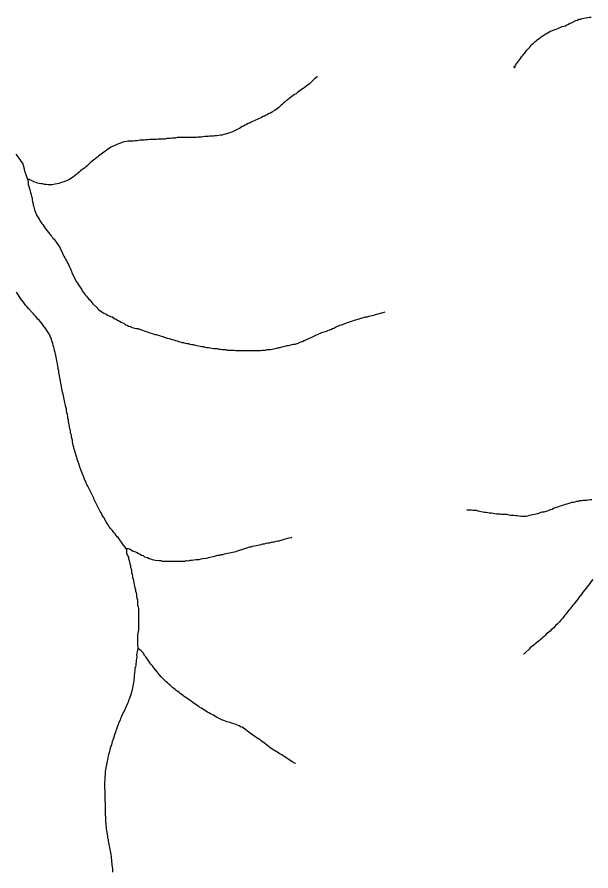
# Model space of a CAD drawing. Extents: x 652.3 to 678, y 7316.9 to 7344.9.
# Drawn here: x 657.145 to 658.975, y 7332.83 to 7335.554 of the extents above; entities that cross this region are included whole.
import ezdxf

# ---------------------------------------------------------------- set-up
doc = ezdxf.new("R2010")
doc.units = 0
doc.header["$LTSCALE"] = 0.032
doc.layers.add('7', color=7, linetype='Continuous', lineweight=25)

msp = doc.modelspace()

# ---------------------------------------------------------------- linework, layer by layer
at = {"layer": '7'}
msp.add_line((657.5405, 7333.5318), (657.5302, 7333.5405), dxfattribs=at)
for points in [[(658.8041, 7335.4812), (658.808, 7335.4844), (658.8128, 7335.4876), (658.8168, 7335.4908), (658.8216, 7335.4939), (658.8263, 7335.4971), (658.8311, 7335.5003), (658.8359, 7335.5027), (658.8407, 7335.5051), (658.8454, 7335.5083), (658.8502, 7335.5099), (658.855, 7335.5122), (658.8645, 7335.5154), (658.8693, 7335.517), (658.8741, 7335.5194), (658.8789, 7335.521), (658.8836, 7335.5234), (658.8892, 7335.5242), (658.894, 7335.5258), (658.8988, 7335.5289), (658.9035, 7335.5305), (658.9083, 7335.5337), (658.9131, 7335.5353), (658.9274, 7335.5425), (658.9322, 7335.5441), (658.9369, 7335.5465), (658.9425, 7335.5472), (658.9473, 7335.5488), (658.9529, 7335.5496), (658.9592, 7335.5512), (658.9648, 7335.552), (658.9704, 7335.5528), (658.9759, 7335.5536)], [(658.7282, 7335.3963), (658.7285, 7335.3961), (658.7325, 7335.3929), (658.7348, 7335.4), (658.738, 7335.404), (658.7412, 7335.4088), (658.7476, 7335.4168), (658.7508, 7335.4215), (658.7539, 7335.4263), (658.7571, 7335.4303), (658.7667, 7335.4422), (658.7699, 7335.447), (658.7738, 7335.451), (658.777, 7335.4549), (658.781, 7335.4589), (658.7842, 7335.4637), (658.7882, 7335.4677), (658.7921, 7335.4709), (658.7961, 7335.4748), (658.8001, 7335.478), (658.8041, 7335.4812)], [(658.1026, 7335.3629), (658.1023, 7335.3626), (658.0935, 7335.3571), (658.0776, 7335.3412), (658.0736, 7335.338), (658.0696, 7335.3348), (658.0649, 7335.3316), (658.0609, 7335.3284), (658.0569, 7335.3253), (658.0521, 7335.3221), (658.0482, 7335.3189), (658.0434, 7335.3157), (658.0394, 7335.3125), (658.0346, 7335.3093), (658.0299, 7335.307), (658.0259, 7335.3038), (658.0211, 7335.3006), (658.0171, 7335.2966), (658.0132, 7335.2934), (658.0092, 7335.2902), (658.0044, 7335.2871), (658.0004, 7335.2831), (657.9956, 7335.2799), (657.9917, 7335.2759), (657.9877, 7335.2727), (657.9797, 7335.2648), (657.9758, 7335.2616), (657.9718, 7335.2584), (657.967, 7335.2552), (657.9622, 7335.2536), (657.9582, 7335.2505), (657.9535, 7335.2473), (657.9487, 7335.2457), (657.9439, 7335.2425), (657.9392, 7335.2409), (657.9344, 7335.2377), (657.9296, 7335.2361), (657.9248, 7335.233), (657.9201, 7335.2314), (657.9153, 7335.229), (657.9105, 7335.2266), (657.9057, 7335.225), (657.901, 7335.2226), (657.8962, 7335.2202), (657.8914, 7335.2186), (657.8866, 7335.2154), (657.8819, 7335.2139), (657.8771, 7335.2107), (657.8723, 7335.2091), (657.8675, 7335.2059), (657.8628, 7335.2043), (657.8588, 7335.2011), (657.854, 7335.1987), (657.8492, 7335.1956), (657.8445, 7335.194), (657.8301, 7335.1868), (657.8254, 7335.1852), (657.8206, 7335.1828), (657.8095, 7335.1796), (657.8039, 7335.1788), (657.7991, 7335.1773), (657.7935, 7335.1765), (657.788, 7335.1757), (657.7824, 7335.1749), (657.7768, 7335.1749), (657.7713, 7335.1741), (657.7657, 7335.1733), (657.7601, 7335.1733), (657.7546, 7335.1725), (657.7434, 7335.1725), (657.7378, 7335.1717), (657.7323, 7335.1709), (657.7211, 7335.1709), (657.7164, 7335.1693), (657.6551, 7335.1693), (657.6503, 7335.1677), (657.6392, 7335.1677), (657.6336, 7335.1661), (657.6225, 7335.1661), (657.6177, 7335.1645), (657.6121, 7335.1645), (657.6066, 7335.1637), (657.5954, 7335.1637), (657.5898, 7335.1629), (657.5676, 7335.1629), (657.562, 7335.1621), (657.5556, 7335.1621), (657.5501, 7335.1613), (657.5445, 7335.1605), (657.5381, 7335.1605), (657.527, 7335.159), (657.5214, 7335.159), (657.5158, 7335.1582), (657.5047, 7335.1582), (657.4991, 7335.1574), (657.4936, 7335.1566), (657.4872, 7335.1558), (657.4824, 7335.1542), (657.4777, 7335.1526), (657.4681, 7335.1494), (657.4633, 7335.147)], [(657.4633, 7335.147), (657.4586, 7335.1454), (657.4442, 7335.1383), (657.4403, 7335.1351), (657.4355, 7335.1319), (657.4307, 7335.1287), (657.4267, 7335.1255), (657.422, 7335.1224), (657.4172, 7335.12), (657.4132, 7335.116), (657.4092, 7335.1128), (657.4052, 7335.1096), (657.4013, 7335.1064), (657.3965, 7335.1033), (657.3925, 7335.1001), (657.3885, 7335.0969), (657.3846, 7335.0937), (657.3806, 7335.0905), (657.3766, 7335.0873), (657.3686, 7335.0794), (657.3639, 7335.0762), (657.3599, 7335.0722), (657.3551, 7335.069), (657.3511, 7335.0659), (657.3472, 7335.0627), (657.3432, 7335.0587), (657.3384, 7335.0555), (657.3344, 7335.0515), (657.3297, 7335.0484), (657.3257, 7335.0452), (657.3217, 7335.042), (657.3169, 7335.0388), (657.3121, 7335.0356), (657.3074, 7335.0332), (657.3026, 7335.0308), (657.2978, 7335.0293), (657.2835, 7335.0245), (657.2787, 7335.0229), (657.2732, 7335.0221), (657.2668, 7335.0205), (657.2557, 7335.0189), (657.2437, 7335.0189), (657.2382, 7335.0197), (657.2326, 7335.0197), (657.227, 7335.0213), (657.2214, 7335.0213), (657.2159, 7335.0229), (657.2103, 7335.0237), (657.2055, 7335.0261), (657.1984, 7335.0285), (657.1912, 7335.0324), (657.1785, 7335.038)], [(657.1785, 7335.038), (657.1729, 7335.0531), (657.1713, 7335.0579), (657.1697, 7335.0635), (657.1689, 7335.069), (657.1657, 7335.0802), (657.1642, 7335.085), (657.1618, 7335.0897), (657.1586, 7335.0945), (657.1554, 7335.0993), (657.1522, 7335.104), (657.149, 7335.108), (657.1451, 7335.112), (657.1419, 7335.116)], [(657.1785, 7335.038), (657.1801, 7335.0277), (657.1809, 7335.0197), (657.1832, 7335.0102), (657.1864, 7334.999), (657.188, 7334.9934)], [(657.188, 7334.9934), (657.1896, 7334.9879), (657.1912, 7334.9815), (657.1928, 7334.9767), (657.1928, 7334.9712), (657.1944, 7334.9648), (657.196, 7334.9592), (657.1968, 7334.9537), (657.1984, 7334.9489), (657.1992, 7334.9433), (657.2008, 7334.9385), (657.2023, 7334.933), (657.2047, 7334.9282), (657.2063, 7334.9234), (657.2095, 7334.9187), (657.2119, 7334.9139), (657.2151, 7334.9091), (657.2175, 7334.9043), (657.2206, 7334.8996), (657.2238, 7334.8956), (657.227, 7334.8916), (657.2302, 7334.8868), (657.2366, 7334.8773), (657.2493, 7334.8614), (657.2525, 7334.8566), (657.2565, 7334.8526), (657.2596, 7334.8486), (657.2628, 7334.8447), (657.2755, 7334.8287), (657.2787, 7334.824), (657.2811, 7334.8192), (657.2827, 7334.8144), (657.2859, 7334.8096), (657.2875, 7334.8049), (657.2899, 7334.8001), (657.2923, 7334.7953), (657.2946, 7334.7905), (657.2978, 7334.7858), (657.2994, 7334.781), (657.3026, 7334.7762), (657.3098, 7334.7619), (657.3121, 7334.7571), (657.3145, 7334.7524), (657.3161, 7334.7476), (657.3185, 7334.7428), (657.3201, 7334.738), (657.3273, 7334.7237), (657.3297, 7334.7189), (657.3344, 7334.7094), (657.3376, 7334.7046), (657.3408, 7334.6998), (657.3503, 7334.6855), (657.3527, 7334.6807), (657.3559, 7334.676), (657.3591, 7334.672), (657.3623, 7334.6672), (657.3663, 7334.6632), (657.3726, 7334.6553), (657.3766, 7334.6513), (657.3798, 7334.6473), (657.3838, 7334.6433), (657.3869, 7334.6394), (657.3989, 7334.6274), (657.4021, 7334.6235), (657.406, 7334.6203), (657.4108, 7334.6171), (657.4156, 7334.6139), (657.4196, 7334.6107), (657.4291, 7334.6059), (657.4339, 7334.6028), (657.4387, 7334.6012), (657.4434, 7334.5988), (657.4482, 7334.5972), (657.453, 7334.5948), (657.4578, 7334.5916), (657.4625, 7334.5892), (657.4673, 7334.5861), (657.4721, 7334.5837), (657.4769, 7334.5805), (657.4864, 7334.5757), (657.4912, 7334.5725), (657.496, 7334.5709), (657.5007, 7334.5678), (657.5055, 7334.5662), (657.5103, 7334.5646), (657.5151, 7334.5622), (657.5206, 7334.5614), (657.5254, 7334.5598), (657.531, 7334.5598), (657.5357, 7334.5582), (657.5453, 7334.555), (657.5501, 7334.5526), (657.5596, 7334.5495), (657.5652, 7334.5479), (657.5795, 7334.5431), (657.5843, 7334.5415), (657.5898, 7334.5407), (657.5946, 7334.5391), (657.5994, 7334.5375), (657.605, 7334.5359), (657.6097, 7334.5343)], [(657.27, 7334.4691), (657.2684, 7334.4739), (657.2676, 7334.4794), (657.266, 7334.4842), (657.2644, 7334.4906), (657.2636, 7334.4961), (657.262, 7334.5009), (657.2604, 7334.5065), (657.2588, 7334.5121), (657.2572, 7334.5176), (657.2541, 7334.5288), (657.2469, 7334.5431), (657.2437, 7334.5479), (657.2342, 7334.5622), (657.2278, 7334.5701), (657.2246, 7334.5749), (657.2151, 7334.5869), (657.2111, 7334.59), (657.2079, 7334.5948), (657.2047, 7334.5988), (657.2008, 7334.6028), (657.1976, 7334.6067), (657.1944, 7334.6107), (657.1825, 7334.6227), (657.1761, 7334.6306), (657.1721, 7334.6346), (657.1657, 7334.6441), (657.1594, 7334.6521), (657.153, 7334.6616), (657.1498, 7334.6664), (657.1435, 7334.676)], [(657.6097, 7334.5343), (657.6145, 7334.5327), (657.6241, 7334.5296), (657.6296, 7334.5288), (657.6392, 7334.5256), (657.6447, 7334.524), (657.6495, 7334.5224), (657.6551, 7334.5208), (657.6599, 7334.5192), (657.6654, 7334.5176), (657.6702, 7334.516), (657.6758, 7334.5152), (657.6813, 7334.5136), (657.6861, 7334.5121), (657.6917, 7334.5121), (657.6965, 7334.5105), (657.702, 7334.5097), (657.7076, 7334.5089), (657.7132, 7334.5073), (657.718, 7334.5057), (657.7235, 7334.5049), (657.7291, 7334.5041), (657.7339, 7334.5025), (657.7394, 7334.5025), (657.7442, 7334.5009), (657.7498, 7334.5001), (657.7553, 7334.4993), (657.7609, 7334.4985), (657.7721, 7334.4969), (657.7776, 7334.4961), (657.7832, 7334.4961), (657.788, 7334.4946), (657.7935, 7334.4946), (657.7991, 7334.4938), (657.8047, 7334.493), (657.8103, 7334.493), (657.815, 7334.4914), (657.8373, 7334.4914), (657.8429, 7334.4898), (657.9153, 7334.4898), (657.9209, 7334.4906), (657.9264, 7334.4914), (657.9376, 7334.4914), (657.9423, 7334.493), (657.9535, 7334.493), (657.9582, 7334.4946), (657.9638, 7334.4953), (657.9686, 7334.4969), (657.9742, 7334.4977), (657.9789, 7334.4993), (657.9845, 7334.5001), (657.9893, 7334.5017), (657.9949, 7334.5025), (658.0004, 7334.5041), (658.0052, 7334.5057), (658.0108, 7334.5057), (658.0163, 7334.5073), (658.0211, 7334.5089), (658.0259, 7334.5105), (658.0315, 7334.5105), (658.041, 7334.5136), (658.0458, 7334.516), (658.0505, 7334.5176), (658.0553, 7334.5192), (658.0601, 7334.5216), (658.0696, 7334.5248), (658.0935, 7334.5367), (658.0983, 7334.5391), (658.1031, 7334.5407), (658.1078, 7334.5431), (658.1126, 7334.5455), (658.1174, 7334.5471), (658.1317, 7334.5518), (658.1365, 7334.5534), (658.1413, 7334.5558), (658.146, 7334.5574), (658.1508, 7334.5598), (658.1556, 7334.5614), (658.1604, 7334.5646), (658.1651, 7334.5662), (658.1699, 7334.5686), (658.1747, 7334.5709), (658.1794, 7334.5725), (658.1938, 7334.5773), (658.1985, 7334.5789), (658.2129, 7334.5837), (658.2176, 7334.5853), (658.232, 7334.59), (658.2367, 7334.5916), (658.2415, 7334.5932), (658.2471, 7334.594), (658.2566, 7334.5972), (658.2622, 7334.598), (658.267, 7334.5996), (658.2725, 7334.6004), (658.2773, 7334.602), (658.2829, 7334.6028), (658.2877, 7334.6044), (658.2924, 7334.6059), (658.3123, 7334.6115), (658.3188, 7334.6133)], [(657.4928, 7333.8588), (657.4808, 7333.8739), (657.4777, 7333.8787), (657.4745, 7333.8835), (657.4713, 7333.8874), (657.4681, 7333.8922), (657.4641, 7333.8962), (657.4609, 7333.9002), (657.4578, 7333.9049), (657.4546, 7333.9089), (657.4514, 7333.9129), (657.4482, 7333.9169), (657.4442, 7333.9209), (657.4411, 7333.9256), (657.4379, 7333.9296), (657.4355, 7333.9344), (657.4323, 7333.9384), (657.4291, 7333.9431), (657.422, 7333.9575), (657.4188, 7333.9622), (657.4156, 7333.967), (657.4132, 7333.9718), (657.41, 7333.9766), (657.4076, 7333.9813), (657.4005, 7333.9957), (657.3981, 7334.0004), (657.3909, 7334.0148), (657.3893, 7334.0195), (657.3822, 7334.0338), (657.3798, 7334.0386), (657.3726, 7334.0529), (657.371, 7334.0577), (657.3678, 7334.0625), (657.3655, 7334.0673), (657.3639, 7334.072), (657.3615, 7334.0768), (657.3583, 7334.0864), (657.3559, 7334.0911), (657.3543, 7334.0959), (657.3519, 7334.1007), (657.3488, 7334.1102), (657.3464, 7334.115), (657.3416, 7334.1293), (657.34, 7334.1341), (657.3368, 7334.1437), (657.3352, 7334.1492), (657.3336, 7334.1548), (657.332, 7334.1596), (657.3305, 7334.1651), (657.3289, 7334.1699), (657.3273, 7334.1755), (657.3257, 7334.1811), (657.3241, 7334.1866), (657.3225, 7334.193), (657.3217, 7334.1986), (657.3217, 7334.2041), (657.3185, 7334.2137), (657.3185, 7334.22), (657.3169, 7334.2248), (657.3153, 7334.2296), (657.3153, 7334.236), (657.3137, 7334.2407), (657.3121, 7334.2471), (657.3114, 7334.2527), (657.3098, 7334.2582), (657.309, 7334.2638), (657.309, 7334.2694), (657.3074, 7334.2741), (657.3066, 7334.2797), (657.3058, 7334.2861), (657.3042, 7334.2917), (657.3026, 7334.298), (657.3026, 7334.3044), (657.2994, 7334.3139), (657.2986, 7334.3195), (657.297, 7334.3243), (657.2954, 7334.3354), (657.2938, 7334.3402), (657.2931, 7334.3458), (657.2923, 7334.3513), (657.2899, 7334.3569), (657.2891, 7334.3625), (657.2875, 7334.368), (657.2867, 7334.3752), (657.2859, 7334.3808), (657.2843, 7334.3863), (657.2835, 7334.3919), (657.2827, 7334.3975), (657.2811, 7334.403), (657.2803, 7334.4094), (657.2795, 7334.415), (657.2779, 7334.4198), (657.2779, 7334.4253), (657.2763, 7334.4301), (657.2763, 7334.4357), (657.2748, 7334.4404), (657.274, 7334.4468), (657.2732, 7334.4524), (657.2716, 7334.4572), (657.2708, 7334.4635), (657.27, 7334.4691)], [(658.5797, 7333.9821), (658.5932, 7333.9821), (658.5988, 7333.9813), (658.6043, 7333.9805), (658.6099, 7333.9805), (658.6147, 7333.9789), (658.6195, 7333.9774), (658.625, 7333.9766), (658.6306, 7333.9758), (658.6354, 7333.9742), (658.6409, 7333.9742), (658.6521, 7333.9726), (658.6577, 7333.9718), (658.6632, 7333.971), (658.6688, 7333.9702), (658.6744, 7333.9694), (658.6855, 7333.9694), (658.6903, 7333.9678), (658.707, 7333.9678), (658.7126, 7333.9662), (658.7181, 7333.9654), (658.7237, 7333.9646), (658.7293, 7333.9646), (658.7348, 7333.9638), (658.7404, 7333.9638), (658.7515, 7333.9622), (658.7683, 7333.9622), (658.7738, 7333.963), (658.7794, 7333.9646), (658.7842, 7333.9662), (658.7953, 7333.9678), (658.8001, 7333.9694), (658.8057, 7333.9702), (658.82, 7333.975), (658.8255, 7333.9758), (658.8367, 7333.9789), (658.8415, 7333.9813), (658.8462, 7333.9829), (658.851, 7333.9845), (658.8558, 7333.9869), (658.8701, 7333.9917), (658.8749, 7333.9933), (658.8892, 7333.998), (658.894, 7333.9996), (658.8995, 7334.0012), (658.9091, 7334.0044), (658.9139, 7334.006), (658.9194, 7334.0068), (658.925, 7334.0076), (658.9298, 7334.0092), (658.9354, 7334.01), (658.9401, 7334.0116), (658.9457, 7334.0116), (658.9505, 7334.0132), (658.9616, 7334.0132), (658.9728, 7334.0148), (658.9783, 7334.0148)], [(657.4928, 7333.8588), (657.4991, 7333.8588), (657.5039, 7333.8572), (657.5087, 7333.8548), (657.5135, 7333.8516), (657.519, 7333.8492), (657.5278, 7333.8453), (657.5326, 7333.8421), (657.5373, 7333.8405), (657.5421, 7333.8373), (657.5469, 7333.8357), (657.5517, 7333.8325), (657.5612, 7333.8294), (657.566, 7333.827), (657.5707, 7333.8254), (657.5763, 7333.8238), (657.5811, 7333.8222), (657.5867, 7333.8214), (657.5978, 7333.8198), (657.6034, 7333.8198), (657.6081, 7333.8182), (657.6806, 7333.8182), (657.6853, 7333.8198), (657.6925, 7333.819), (657.6973, 7333.8214), (657.7036, 7333.8214), (657.7092, 7333.8222), (657.7148, 7333.823), (657.7203, 7333.8238), (657.7259, 7333.8238), (657.7323, 7333.8254), (657.7386, 7333.8262), (657.7498, 7333.8278), (657.7553, 7333.8294), (657.7649, 7333.8325), (657.776, 7333.8341), (657.7856, 7333.8373), (657.7912, 7333.8373), (657.7959, 7333.8389), (657.8015, 7333.8397), (657.8063, 7333.8413), (657.8118, 7333.8421), (657.8166, 7333.8437), (657.8222, 7333.8445), (657.8278, 7333.8453), (657.8325, 7333.8469), (657.8381, 7333.8477), (657.8429, 7333.8492), (657.8476, 7333.8508), (657.8572, 7333.854), (657.862, 7333.8556), (657.8811, 7333.862), (657.8858, 7333.8636), (657.8914, 7333.8644), (657.8962, 7333.866), (657.9018, 7333.8668), (657.9073, 7333.8676), (657.9129, 7333.8691), (657.9185, 7333.8699), (657.924, 7333.8715), (657.9288, 7333.8731), (657.9344, 7333.8739), (657.9399, 7333.8755), (657.9447, 7333.8771), (657.9503, 7333.8771), (657.9559, 7333.8787), (657.9606, 7333.8803), (657.9662, 7333.8803), (657.9718, 7333.8819), (657.9765, 7333.8835), (657.9821, 7333.8835), (657.9869, 7333.8851), (657.9964, 7333.8882), (658.0124, 7333.8922), (658.0201, 7333.8941), (658.0208, 7333.8943)], [(657.4928, 7333.8588), (657.4936, 7333.8516), (657.4944, 7333.8437), (657.4975, 7333.8357), (657.4999, 7333.8309), (657.5007, 7333.8254), (657.5023, 7333.8198), (657.5039, 7333.815), (657.5047, 7333.8095), (657.5063, 7333.8039), (657.5071, 7333.7983), (657.5087, 7333.7936), (657.5095, 7333.788), (657.5103, 7333.7824), (657.5119, 7333.776), (657.5135, 7333.7713), (657.5135, 7333.7657), (657.5151, 7333.7609), (657.5158, 7333.7554), (657.5174, 7333.749), (657.5182, 7333.7434), (657.5198, 7333.7386), (657.5206, 7333.7331), (657.5222, 7333.7283), (657.523, 7333.7227), (657.5246, 7333.7172), (657.5254, 7333.7116), (657.5262, 7333.7052), (657.527, 7333.6997), (657.5286, 7333.6949), (657.5286, 7333.6885), (657.5294, 7333.683), (657.5294, 7333.6774), (657.531, 7333.6726), (657.5318, 7333.6662), (657.5318, 7333.5994), (657.531, 7333.5938), (657.5302, 7333.5883), (657.5294, 7333.5827), (657.5294, 7333.5604), (657.5286, 7333.5548), (657.5302, 7333.5405)], [(658.9807, 7333.7601), (658.9743, 7333.7522), (658.9712, 7333.7474), (658.9584, 7333.7315), (658.9552, 7333.7267), (658.9489, 7333.7188), (658.9465, 7333.714), (658.9369, 7333.702), (658.9338, 7333.6973), (658.921, 7333.6814), (658.9178, 7333.6774), (658.9083, 7333.6654), (658.9043, 7333.6615), (658.8948, 7333.6495), (658.8916, 7333.6456), (658.8884, 7333.6416), (658.8852, 7333.6368), (658.882, 7333.6328), (658.8781, 7333.6288), (658.8749, 7333.6249), (658.8709, 7333.6209), (658.8677, 7333.6169), (658.8637, 7333.6137), (658.8598, 7333.6097), (658.8566, 7333.6058), (658.8526, 7333.6026), (658.8478, 7333.5994), (658.8446, 7333.5954), (658.8407, 7333.5914), (658.8367, 7333.5883), (658.8327, 7333.5851), (658.8295, 7333.5811), (658.8255, 7333.5779), (658.8216, 7333.5747), (658.8176, 7333.5708), (658.8136, 7333.5676), (658.8096, 7333.5636), (658.8057, 7333.5604), (658.8017, 7333.5572), (658.7977, 7333.554), (658.7937, 7333.5509), (658.7897, 7333.5477), (658.7858, 7333.5445), (658.7818, 7333.5413), (658.7786, 7333.5373), (658.7667, 7333.527), (658.7607, 7333.5218), (658.7601, 7333.5213)], [(657.5302, 7333.5405), (657.5278, 7333.5286), (657.5262, 7333.5206), (657.527, 7333.5127), (657.5262, 7333.5071), (657.5246, 7333.5023), (657.5246, 7333.4968), (657.5238, 7333.4912), (657.5238, 7333.4856), (657.5222, 7333.4808), (657.5206, 7333.4753), (657.5206, 7333.4689), (657.5198, 7333.4633), (657.5182, 7333.4522), (657.5182, 7333.4466), (657.5174, 7333.4411), (657.5174, 7333.4355), (657.5158, 7333.4307), (657.5151, 7333.4251), (657.5135, 7333.414), (657.5119, 7333.4092), (657.5111, 7333.4037), (657.5079, 7333.3925), (657.5047, 7333.383), (657.5023, 7333.3782), (657.5007, 7333.3734), (657.4991, 7333.3687), (657.4967, 7333.3639), (657.4952, 7333.3591), (657.4928, 7333.3543), (657.4904, 7333.3496), (657.4888, 7333.3448), (657.4864, 7333.34), (657.4832, 7333.3352), (657.4816, 7333.3305), (657.4769, 7333.3209), (657.4753, 7333.3161), (657.4737, 7333.3114), (657.4689, 7333.3018), (657.4673, 7333.297), (657.4649, 7333.2923), (657.4617, 7333.2827), (657.4601, 7333.2779), (657.4586, 7333.2732), (657.457, 7333.2676), (657.4522, 7333.2533), (657.4506, 7333.2477), (657.4482, 7333.2429), (657.4474, 7333.2374), (657.4458, 7333.2326), (657.4442, 7333.227), (657.4418, 7333.2222), (657.4411, 7333.2167), (657.4395, 7333.2119), (657.4387, 7333.2063), (657.4371, 7333.2016), (657.4355, 7333.1968), (657.4347, 7333.1912), (657.4339, 7333.1848), (657.4323, 7333.1801), (657.4315, 7333.1745), (657.4299, 7333.1697), (657.4291, 7333.1642), (657.4275, 7333.153), (657.4259, 7333.1482), (657.4259, 7333.1371), (657.4251, 7333.1315), (657.4251, 7333.1204), (657.4243, 7333.1148)], [(658.0326, 7333.1727), (658.0322, 7333.1729), (658.0227, 7333.1777), (658.0179, 7333.1809), (658.0132, 7333.1841), (658.0084, 7333.1872), (658.0036, 7333.1904), (657.9988, 7333.1936), (657.9941, 7333.1968), (657.9893, 7333.2), (657.9845, 7333.2024), (657.9797, 7333.2055), (657.9758, 7333.2087), (657.971, 7333.2111), (657.9662, 7333.2143), (657.9614, 7333.2167), (657.9575, 7333.2199), (657.9527, 7333.223), (657.9487, 7333.2262), (657.9447, 7333.2294), (657.9407, 7333.2326), (657.9368, 7333.2358), (657.9328, 7333.239), (657.928, 7333.2421), (657.924, 7333.2453), (657.9201, 7333.2485), (657.9153, 7333.2517), (657.9105, 7333.2541), (657.9065, 7333.2573), (657.9018, 7333.2604), (657.897, 7333.2636), (657.8922, 7333.2668), (657.8882, 7333.27), (657.8842, 7333.2732), (657.8803, 7333.2764), (657.8763, 7333.2795), (657.8715, 7333.2827), (657.8667, 7333.2851), (657.8628, 7333.2883), (657.858, 7333.2899), (657.8532, 7333.2931), (657.8484, 7333.2947), (657.8437, 7333.297), (657.8293, 7333.3018), (657.8246, 7333.3034), (657.819, 7333.3042), (657.8142, 7333.3058), (657.8095, 7333.3082), (657.8047, 7333.3098), (657.7999, 7333.3114), (657.7856, 7333.3185), (657.7808, 7333.3209), (657.776, 7333.3233), (657.7713, 7333.3265), (657.7617, 7333.3313), (657.7569, 7333.3344), (657.7522, 7333.3368), (657.7474, 7333.34), (657.7426, 7333.3432), (657.7378, 7333.3464), (657.7331, 7333.3496), (657.7283, 7333.3519), (657.7243, 7333.3551), (657.7195, 7333.3583), (657.7148, 7333.3607), (657.71, 7333.3639), (657.706, 7333.3671), (657.7012, 7333.3702), (657.6973, 7333.3734), (657.6925, 7333.3766), (657.6877, 7333.3798), (657.6829, 7333.383), (657.6782, 7333.3862), (657.6742, 7333.3893), (657.6694, 7333.3925), (657.6654, 7333.3957), (657.6615, 7333.3989), (657.6575, 7333.4029), (657.6527, 7333.4061), (657.6487, 7333.4092), (657.6447, 7333.4124), (657.6408, 7333.4156), (657.6368, 7333.4196), (657.6328, 7333.4228), (657.6288, 7333.4259), (657.6249, 7333.4299), (657.6209, 7333.4331), (657.605, 7333.449), (657.5986, 7333.457), (657.5946, 7333.461), (657.5914, 7333.4649), (657.5819, 7333.4769), (657.5787, 7333.4816), (657.5755, 7333.4856), (657.5715, 7333.4896), (657.5684, 7333.4944), (657.5652, 7333.4991), (657.5556, 7333.5135), (657.5517, 7333.5174), (657.5477, 7333.5246), (657.5405, 7333.5318)], [(657.4243, 7333.1148), (657.4243, 7333.0925), (657.4251, 7333.087), (657.4251, 7333.0528), (657.4259, 7333.0472), (657.4259, 7333.0082), (657.4267, 7333.0026), (657.4275, 7332.9971), (657.4275, 7332.9859), (657.4283, 7332.9804), (657.4283, 7332.9748), (657.4291, 7332.9692), (657.4291, 7332.9636), (657.4307, 7332.9589), (657.4315, 7332.9533), (657.4323, 7332.9469), (657.4331, 7332.9414), (657.4339, 7332.9358), (657.4355, 7332.931), (657.4355, 7332.9255), (657.4371, 7332.9207), (657.4379, 7332.9151), (657.4387, 7332.9095), (657.4403, 7332.9048), (657.4411, 7332.8992), (657.4418, 7332.8928), (657.4434, 7332.8881), (657.4442, 7332.8825), (657.445, 7332.8761), (657.445, 7332.8706), (657.4466, 7332.8658), (657.4466, 7332.8594), (657.4474, 7332.8538), (657.4474, 7332.8483), (657.4482, 7332.8427), (657.449, 7332.8371), (657.4498, 7332.8316), (657.4498, 7332.826)]]:
    msp.add_lwpolyline(points, dxfattribs=at)

doc.saveas('drawing.dxf')
